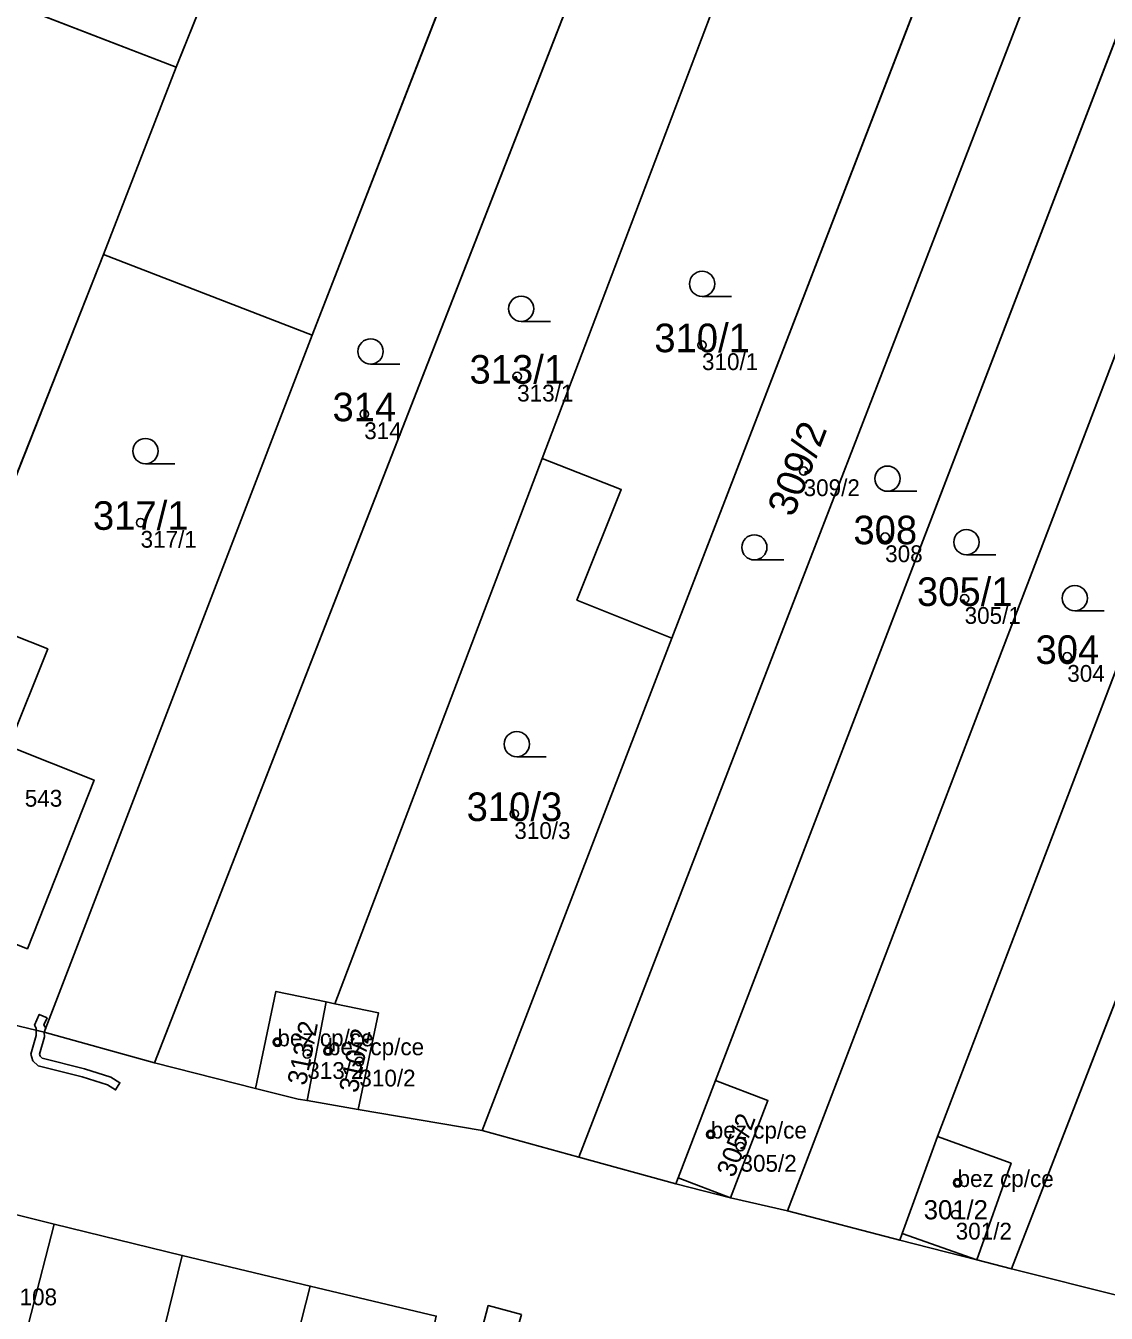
# Model space of a CAD drawing. Extents: x -603967 to -594699, y -1179315 to -1165625.
# Drawn here: x -597834.5 to -597770.2, y -1172446.7 to -1172370 of the extents above; entities that cross this region are included whole.
import ezdxf

# ---------------------------------------------------------------- set-up
doc = ezdxf.new("R2010")
doc.units = 0
for name, color, linetype in [('Definiční body', 7, 'Continuous'), ('Hranice parcel', 7, 'Continuous'), ('Parcelní čísla', 7, 'Continuous'), ('Polygon budovy', 7, 'Continuous'), ('Polygon parcely', 7, 'Continuous'), ('Vnitřní kresba', 7, 'Continuous'), ('Věcná břemena k části', 7, 'Continuous'), ('Značky budov', 7, 'Continuous'), ('Značky kultur', 7, 'Continuous')]:
    doc.layers.add(name, color=color, linetype=linetype)

msp = doc.modelspace()

# ---------------------------------------------------------------- linework, layer by layer
at = {"layer": 'Definiční body'}
for centre in [(-597794.23, -1172389.03994), (-597805.23, -1172390.90994), (-597814.33, -1172393.14994), (-597788.18, -1172396.53994), (-597827.64, -1172399.60994), (-597783.33, -1172400.46994), (-597778.6, -1172404.13994), (-597772.49, -1172407.58994), (-597805.4, -1172416.93994), (-597819.5, -1172430.51994), (-597817.72, -1172431.21994), (-597816.49, -1172431.04994), (-597814.62, -1172431.66994), (-597793.71, -1172436.00994), (-597791.94, -1172436.73994), (-597779.02, -1172438.88994), (-597779.13, -1172440.77994)]:
    msp.add_circle(centre, 0.25, dxfattribs=at)
at = {"layer": 'Hranice parcel'}
for p, q in [((-597825.53, -1172372.51), (-597816.66, -1172350.41)), ((-597795.76, -1172352.27), (-597826.82, -1172431.75)), ((-597817.42, -1172388.45), (-597804.84, -1172356.04)), ((-597788.42, -1172355.44), (-597803.75, -1172395.8)), ((-597778.48, -1172361.01), (-597796.02, -1172406.49)), ((-597758.79, -1172361.28), (-597789.15, -1172440.56)), ((-597772.73, -1172362.82), (-597801.55, -1172437.37)), ((-597793.43, -1172432.8), (-597766.37, -1172362.38)), ((-597825.53, -1172372.51), (-597836.71, -1172368.19)), ((-597780.22, -1172436.14), (-597755.24, -1172370.86)), ((-597829.85, -1172383.66), (-597825.53, -1172372.51)), ((-597748.35, -1172373.32), (-597775.81, -1172444)), ((-597838.33, -1172405.07), (-597829.85, -1172383.66)), ((-597817.42, -1172388.45), (-597829.85, -1172383.66)), ((-597833.38, -1172429.92), (-597817.42, -1172388.45)), ((-597816.08, -1172428.24), (-597803.75, -1172395.8)), ((-597803.75, -1172395.8), (-597799.04, -1172397.63)), ((-597799.04, -1172397.63), (-597801.67, -1172404.22)), ((-597801.67, -1172404.22), (-597796.02, -1172406.49)), ((-597796.02, -1172406.49), (-597807.31, -1172435.77)), ((-597833.38, -1172429.92), (-597846.88, -1172426.7)), ((-597816.6, -1172428.13), (-597817.73, -1172434)), ((-597816.6, -1172428.13), (-597816.08, -1172428.24)), ((-597826.82, -1172431.75), (-597833.38, -1172429.92)), ((-597826.82, -1172431.75), (-597820.81, -1172433.27)), ((-597814.69, -1172434.52), (-597817.73, -1172434)), ((-597807.31, -1172435.77), (-597814.69, -1172434.52)), ((-597807.31, -1172435.77), (-597801.55, -1172437.37)), ((-597801.55, -1172437.37), (-597795.78, -1172438.96)), ((-597792.53, -1172439.78), (-597795.78, -1172438.96)), ((-597838.85, -1172439.84), (-597832.79, -1172441.36)), ((-597789.15, -1172440.56), (-597792.53, -1172439.78)), ((-597789.15, -1172440.56), (-597782.45, -1172442.31)), ((-597832.79, -1172441.36), (-597825.16, -1172443.21)), ((-597777.88, -1172443.48), (-597782.45, -1172442.31)), ((-597825.16, -1172443.21), (-597817.54, -1172445.04)), ((-597775.81, -1172444), (-597777.88, -1172443.48)), ((-597775.81, -1172444), (-597769.17, -1172445.68)), ((-597817.54, -1172445.04), (-597810.05, -1172446.82))]:
    msp.add_line(p, q, dxfattribs=at)
for points in [[(-597838.33, -1172405.07), (-597833.17, -1172407.12), (-597835.48, -1172412.91), (-597830.41, -1172414.93), (-597834.38, -1172424.96), (-597844.6, -1172420.9)], [(-597820.81, -1172433.27), (-597819.59, -1172427.5), (-597816.6, -1172428.13)], [(-597816.08, -1172428.24), (-597813.48, -1172428.78), (-597814.69, -1172434.52)], [(-597817.73, -1172434), (-597818.26, -1172433.91), (-597820.81, -1172433.27)], [(-597795.78, -1172438.96), (-597795.64, -1172438.59), (-597793.43, -1172432.8)], [(-597793.43, -1172432.8), (-597790.31, -1172433.99), (-597792.53, -1172439.78)], [(-597782.45, -1172442.31), (-597782.32, -1172441.9), (-597780.22, -1172436.14)], [(-597777.88, -1172443.48), (-597775.84, -1172437.73), (-597780.22, -1172436.14)], [(-597832.79, -1172441.36), (-597835.53, -1172451.98), (-597836.81, -1172456.96), (-597838.11, -1172462), (-597838.49, -1172463.48), (-597839.21, -1172466.5)], [(-597825.16, -1172443.21), (-597827.79, -1172453.88), (-597829.02, -1172458.87), (-597830.29, -1172463.86), (-597832.3, -1172472.19)], [(-597824.05, -1172470.68), (-597822.01, -1172462.55), (-597817.54, -1172445.04)]]:
    msp.add_lwpolyline(points, dxfattribs=at)
at = {"layer": 'Polygon budovy'}
for points in [[(-597844.6, -1172420.9), (-597834.38, -1172424.96), (-597830.41, -1172414.93), (-597835.48, -1172412.91), (-597833.17, -1172407.12), (-597838.33, -1172405.07)], [(-597820.81, -1172433.27), (-597818.26, -1172433.91), (-597817.73, -1172434), (-597816.6, -1172428.13), (-597819.59, -1172427.5)], [(-597816.6, -1172428.13), (-597817.73, -1172434), (-597814.69, -1172434.52), (-597813.48, -1172428.78), (-597816.08, -1172428.24)], [(-597793.43, -1172432.8), (-597795.64, -1172438.59), (-597792.53, -1172439.78), (-597790.31, -1172433.99)], [(-597782.32, -1172441.9), (-597777.88, -1172443.48), (-597775.84, -1172437.73), (-597780.22, -1172436.14)], [(-597841.68, -1172450.97), (-597838.11, -1172451.84), (-597839.49, -1172457.46), (-597840.05, -1172459.82), (-597840.76, -1172462.92), (-597838.49, -1172463.48), (-597838.11, -1172462), (-597836.81, -1172456.96), (-597835.53, -1172451.98), (-597832.79, -1172441.36), (-597838.85, -1172439.84)], [(-597835.53, -1172451.98), (-597827.79, -1172453.88), (-597825.16, -1172443.21), (-597832.79, -1172441.36)], [(-597822.01, -1172462.55), (-597818.34, -1172463.42), (-597816.66, -1172456.61), (-597812.41, -1172457.66), (-597810.05, -1172446.82), (-597817.54, -1172445.04)]]:
    msp.add_lwpolyline(points, close=True, dxfattribs=at)
at = {"layer": 'Polygon parcely'}
for points in [[(-597826.48, -1172342.22), (-597829.49, -1172349.49), (-597825.75, -1172350.91), (-597827.56, -1172355.59), (-597831.29, -1172354.15), (-597836.71, -1172368.19), (-597825.53, -1172372.51), (-597816.66, -1172350.41), (-597814.62, -1172342.11), (-597813.61, -1172335.18), (-597813.43, -1172333.81), (-597819.36, -1172333.05), (-597819.51, -1172334.22), (-597825.36, -1172333.47)], [(-597795.04, -1172349.96), (-597802.42, -1172349.89), (-597803.76, -1172353.24), (-597804.84, -1172356.04), (-597817.42, -1172388.45), (-597833.38, -1172429.92), (-597826.82, -1172431.75), (-597795.76, -1172352.27)], [(-597817.42, -1172388.45), (-597804.84, -1172356.04), (-597810.6, -1172354.73), (-597809.94, -1172351.85), (-597812.91, -1172351.35), (-597816.66, -1172350.41), (-597825.53, -1172372.51), (-597829.85, -1172383.66)], [(-597816.08, -1172428.24), (-597803.75, -1172395.8), (-597788.42, -1172355.44), (-597792.03, -1172354.31), (-597791.74, -1172353.36), (-597795.76, -1172352.27), (-597826.82, -1172431.75), (-597820.81, -1172433.27), (-597819.59, -1172427.5), (-597816.6, -1172428.13)], [(-597758.79, -1172361.28), (-597789.15, -1172440.56), (-597782.45, -1172442.31), (-597782.32, -1172441.9), (-597780.22, -1172436.14), (-597755.24, -1172370.86), (-597754.24, -1172368.26), (-597752.08, -1172362.67), (-597749.28, -1172355.27), (-597748.61, -1172353.5), (-597755.15, -1172351.97)], [(-597801.67, -1172404.22), (-597796.02, -1172406.49), (-597778.48, -1172361.01), (-597777.45, -1172358.34), (-597776.25, -1172355.24), (-597780.33, -1172354.14), (-597787.02, -1172352.5), (-597788.42, -1172355.44), (-597803.75, -1172395.8), (-597799.04, -1172397.63)], [(-597793.43, -1172432.8), (-597790.31, -1172433.99), (-597792.53, -1172439.78), (-597789.15, -1172440.56), (-597758.79, -1172361.28), (-597765.05, -1172358.92), (-597766.37, -1172362.38)], [(-597795.64, -1172438.59), (-597793.43, -1172432.8), (-597766.37, -1172362.38), (-597770.22, -1172359.79), (-597772.73, -1172362.82), (-597801.55, -1172437.37), (-597795.78, -1172438.96)], [(-597796.02, -1172406.49), (-597807.31, -1172435.77), (-597801.55, -1172437.37), (-597772.73, -1172362.82), (-597778.48, -1172361.01)], [(-597844.6, -1172420.9), (-597838.33, -1172405.07), (-597829.85, -1172383.66), (-597825.53, -1172372.51), (-597836.71, -1172368.19), (-597839.64, -1172375.77), (-597858.22, -1172423.91), (-597846.88, -1172426.7), (-597850.47, -1172425.33), (-597848.31, -1172419.68), (-597844.67, -1172421.08)], [(-597756.46, -1172412.58), (-597740.64, -1172371.37), (-597744.44, -1172369.46), (-597746.46, -1172368.45), (-597748.35, -1172373.32), (-597775.81, -1172444), (-597769.17, -1172445.68)], [(-597775.81, -1172444), (-597748.35, -1172373.32), (-597750.91, -1172372.35), (-597755.24, -1172370.86), (-597780.22, -1172436.14), (-597775.84, -1172437.73), (-597777.88, -1172443.48)], [(-597833.17, -1172407.12), (-597835.48, -1172412.91), (-597830.41, -1172414.93), (-597834.38, -1172424.96), (-597844.6, -1172420.9), (-597844.67, -1172421.08), (-597846.88, -1172426.7), (-597833.38, -1172429.92), (-597817.42, -1172388.45), (-597829.85, -1172383.66), (-597838.33, -1172405.07)], [(-597813.48, -1172428.78), (-597814.69, -1172434.52), (-597807.31, -1172435.77), (-597796.02, -1172406.49), (-597801.67, -1172404.22), (-597799.04, -1172397.63), (-597803.75, -1172395.8), (-597816.08, -1172428.24)], [(-597838.33, -1172405.07), (-597844.6, -1172420.9), (-597834.38, -1172424.96), (-597830.41, -1172414.93), (-597835.48, -1172412.91), (-597833.17, -1172407.12)], [(-597816.6, -1172428.13), (-597819.59, -1172427.5), (-597820.81, -1172433.27), (-597818.26, -1172433.91), (-597817.73, -1172434)], [(-597816.08, -1172428.24), (-597816.6, -1172428.13), (-597817.73, -1172434), (-597814.69, -1172434.52), (-597813.48, -1172428.78)], [(-597793.43, -1172432.8), (-597795.64, -1172438.59), (-597795.78, -1172438.96), (-597792.53, -1172439.78), (-597790.31, -1172433.99)], [(-597777.88, -1172443.48), (-597775.84, -1172437.73), (-597780.22, -1172436.14), (-597782.32, -1172441.9), (-597782.45, -1172442.31)], [(-597844.74, -1172463.56), (-597845.04, -1172464.8), (-597839.21, -1172466.5), (-597838.49, -1172463.48), (-597838.11, -1172462), (-597836.81, -1172456.96), (-597835.53, -1172451.98), (-597832.79, -1172441.36), (-597838.85, -1172439.84), (-597841.68, -1172450.97)], [(-597838.49, -1172463.48), (-597839.21, -1172466.5), (-597843.79, -1172485.75), (-597836.07, -1172487.84), (-597832.3, -1172472.19), (-597830.29, -1172463.86), (-597829.02, -1172458.87), (-597827.79, -1172453.88), (-597825.16, -1172443.21), (-597832.79, -1172441.36), (-597835.53, -1172451.98), (-597836.81, -1172456.96), (-597838.11, -1172462)], [(-597824.89, -1172473.98), (-597824.05, -1172470.68), (-597822.01, -1172462.55), (-597817.54, -1172445.04), (-597825.16, -1172443.21), (-597827.79, -1172453.88), (-597829.02, -1172458.87), (-597830.29, -1172463.86), (-597832.3, -1172472.19)], [(-597824.05, -1172470.68), (-597819.16, -1172471.96), (-597815.86, -1172472.64), (-597815.57, -1172471.46), (-597815.07, -1172469.39), (-597813.81, -1172463.92), (-597813.19, -1172461.24), (-597812.68, -1172458.88), (-597812.41, -1172457.66), (-597810.05, -1172446.82), (-597817.54, -1172445.04), (-597822.01, -1172462.55)]]:
    msp.add_lwpolyline(points, close=True, dxfattribs=at)
for points in [[(-597759.28, -1172448.14), (-597769.17, -1172445.68), (-597775.81, -1172444), (-597777.88, -1172443.48), (-597782.45, -1172442.31), (-597789.15, -1172440.56), (-597792.53, -1172439.78), (-597795.78, -1172438.96), (-597801.55, -1172437.37), (-597807.31, -1172435.77), (-597814.69, -1172434.52), (-597817.73, -1172434), (-597818.26, -1172433.91), (-597820.81, -1172433.27), (-597826.82, -1172431.75), (-597833.38, -1172429.92), (-597846.88, -1172426.7)], [(-597838.85, -1172439.84), (-597832.79, -1172441.36), (-597825.16, -1172443.21), (-597817.54, -1172445.04), (-597810.05, -1172446.82)]]:
    msp.add_lwpolyline(points, dxfattribs=at)
at = {"layer": 'Vnitřní kresba'}
for p, q in [((-597795.64, -1172438.59), (-597792.53, -1172439.78)), ((-597777.88, -1172443.48), (-597782.32, -1172441.9))]:
    msp.add_line(p, q, dxfattribs=at)
at = {"layer": 'Věcná břemena k části'}
for points in [[(-597833.21, -1172429.07), (-597833.67, -1172428.87), (-597833.95, -1172429.51), (-597833.85, -1172429.69), (-597833.85, -1172429.81), (-597833.38, -1172429.92), (-597833.29, -1172429.68), (-597833.39, -1172429.49)], [(-597833.85, -1172429.81), (-597833.85, -1172430.13), (-597834.17, -1172431.23), (-597834.06, -1172431.63), (-597833.73, -1172431.93), (-597831.12, -1172432.59), (-597829.62, -1172433.07), (-597829.13, -1172433.36), (-597828.87, -1172432.94), (-597829.42, -1172432.61), (-597830.98, -1172432.11), (-597833.49, -1172431.47), (-597833.62, -1172431.35), (-597833.65, -1172431.23), (-597833.35, -1172430.21), (-597833.38, -1172429.92)], [(-597804.98, -1172446.72), (-597806.95, -1172446.2), (-597807.3, -1172447.49), (-597805.32, -1172447.97)]]:
    msp.add_lwpolyline(points, close=True, dxfattribs=at)
at = {"layer": 'Značky budov'}
for centre in [(-597819.5068, -1172430.51916), (-597816.4968, -1172431.04916), (-597793.7168, -1172436.00916), (-597779.0268, -1172438.88916)]:
    msp.add_circle(centre, 0.175, dxfattribs=at)
at = {"layer": 'Značky kultur'}
for p, q in [((-597794.223, -1172386.15), (-597792.473, -1172386.15)), ((-597804.993, -1172387.63), (-597803.243, -1172387.63)), ((-597813.953, -1172390.17), (-597812.203, -1172390.17)), ((-597827.353, -1172396.1), (-597825.603, -1172396.1)), ((-597783.193, -1172397.74), (-597781.443, -1172397.74)), ((-597791.113, -1172401.83), (-597789.363, -1172401.83)), ((-597778.493, -1172401.52), (-597776.743, -1172401.52)), ((-597772.043, -1172404.85), (-597770.293, -1172404.85)), ((-597805.253, -1172413.54), (-597803.503, -1172413.54))]:
    msp.add_line(p, q, dxfattribs=at)
for centre in [(-597794.22286, -1172385.39981), (-597804.99286, -1172386.87981), (-597813.95286, -1172389.41981), (-597827.35286, -1172395.34981), (-597783.19286, -1172396.98981), (-597791.11286, -1172401.07981), (-597778.49286, -1172400.76981), (-597772.04286, -1172404.09981), (-597805.25286, -1172412.78981)]:
    msp.add_circle(centre, 0.75, dxfattribs=at)

# ---------------------------------------------------------------- texts
at = {"layer": 'Definiční body'}
for s, p in [('310/1', (-597794.23, -1172390.529)), ('313/1', (-597805.23, -1172392.399)), ('314', (-597814.33, -1172394.639)), ('309/2', (-597788.18, -1172398.029)), ('317/1', (-597827.64, -1172401.099)), ('308', (-597783.33, -1172401.959)), ('305/1', (-597778.6, -1172405.629)), ('304', (-597772.49, -1172409.079)), ('c.p. 543', (-597837.06, -1172416.51)), ('310/3', (-597805.4, -1172418.429)), ('bez cp/ce', (-597819.5, -1172430.77)), ('bez cp/ce', (-597816.49, -1172431.3)), ('313/2', (-597817.72, -1172432.709)), ('310/2', (-597814.62, -1172433.159)), ('bez cp/ce', (-597793.71, -1172436.26)), ('305/2', (-597791.94, -1172438.229)), ('bez cp/ce', (-597779.02, -1172439.14)), ('301/2', (-597779.13, -1172442.269)), ('c.p. 108', (-597837.37, -1172446.18))]:
    msp.add_text(s, height=0.999996, dxfattribs=at).set_placement(p)
at = {"layer": 'Parcelní čísla'}
for s, height, p in [('310/1', 1.699998, (-597797.066, -1172389.465)), ('313/1', 1.699998, (-597808.066, -1172391.335)), ('314', 1.699998, (-597816.22, -1172393.575)), ('317/1', 1.699998, (-597830.476, -1172400.035)), ('308', 1.699998, (-597785.22, -1172400.895)), ('305/1', 1.699998, (-597781.436, -1172404.565)), ('304', 1.699998, (-597774.38, -1172408.015)), ('310/3', 1.699998, (-597808.236, -1172417.365)), ('301/2', 1.14, (-597781.031, -1172441.065))]:
    msp.add_text(s, height=height, dxfattribs=at).set_placement(p)
for s, height, rotation, p in [('309/2', 1.699998, 68.9999972, (-597788.799, -1172399.34)), ('313/2', 1.14, 79, (-597817.803, -1172433.141)), ('310/2', 1.14, 78, (-597814.736, -1172433.589)), ('305/2', 1.14, 70, (-597792.322, -1172438.624))]:
    msp.add_text(s, height=height, rotation=rotation, dxfattribs=at).set_placement(p)

doc.saveas('drawing.dxf')
